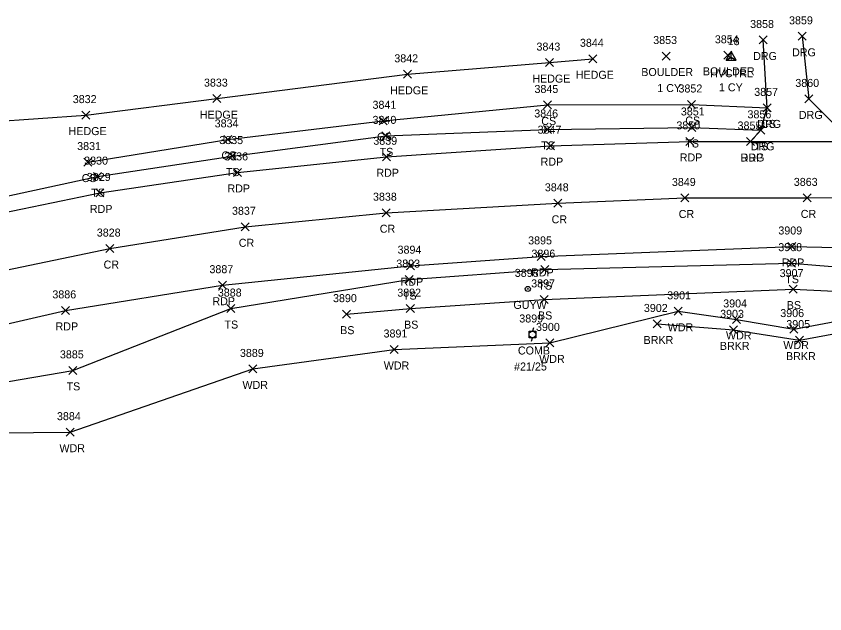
# Model space of a CAD drawing. Extents: x 1611797 to 1633212, y 298978 to 305475.
# Drawn here: x 1618184.3 to 1618386.4, y 301565.7 to 301715.1 of the extents above; entities that cross this region are included whole.
import ezdxf

# ---------------------------------------------------------------- set-up
doc = ezdxf.new("R2010")
doc.units = 0
for name, color, linetype in [('C_A', 7, 'Continuous'), ('C_I', 7, 'Continuous'), ('CPSM', 7, 'Continuous'), ('L_A', 7, 'Continuous'), ('L_C', 7, 'Continuous'), ('L_I', 7, 'Continuous'), ('L_TIC', 7, 'Continuous'), ('LAHR', 7, 'Continuous'), ('LAWA', 7, 'Continuous'), ('LAWE', 7, 'Continuous'), ('LELB', 7, 'Continuous'), ('P_A', 7, 'Continuous'), ('P_I', 7, 'Continuous'), ('P_TIC', 7, 'Continuous'), ('PET', 7, 'Continuous'), ('PRC', 7, 'Continuous'), ('R_A', 7, 'Continuous'), ('R_I', 7, 'Continuous'), ('R_TIC', 7, 'Continuous'), ('RDG', 7, 'Continuous'), ('U_A', 7, 'Continuous'), ('U_C', 7, 'Continuous'), ('U_I', 7, 'Continuous'), ('UP', 7, 'Continuous'), ('UPGW', 7, 'Continuous')]:
    doc.layers.add(name, color=color, linetype=linetype)

msp = doc.modelspace()

# ---------------------------------------------------------------- linework, layer by layer
at = {"layer": 'CPSM'}
for p, q in [((1618361.77, 301704.12), (1618363.02, 301706.28)), ((1618361.77, 301704.12), (1618363.02, 301704.84)), ((1618364.27, 301704.12), (1618363.02, 301706.28)), ((1618363.02, 301704.84), (1618363.02, 301706.28)), ((1618363.02, 301704.84), (1618363.02, 301704.84)), ((1618363.02, 301704.84), (1618364.27, 301704.12)), ((1618361.77, 301704.12), (1618364.27, 301704.12))]:
    msp.add_line(p, q, dxfattribs=at)
at = {"layer": 'L_TIC'}
for points in [[(1618316.6, 301702.48), (1618318.6, 301704.48)], [(1618318.6, 301702.48), (1618316.6, 301704.48)], [(1618327.46, 301703.43), (1618329.46, 301705.43)], [(1618329.46, 301703.43), (1618327.46, 301705.43)], [(1618345.77, 301704.12), (1618347.77, 301706.12)], [(1618347.77, 301704.12), (1618345.77, 301706.12)], [(1618361.17, 301704.3), (1618363.17, 301706.3)], [(1618363.17, 301704.3), (1618361.17, 301706.3)], [(1618281.08, 301699.55), (1618283.08, 301701.55)], [(1618283.08, 301699.55), (1618281.08, 301701.55)], [(1618233.51, 301693.48), (1618235.51, 301695.48)], [(1618235.51, 301693.48), (1618233.51, 301695.48)], [(1618316.1, 301691.89), (1618318.1, 301693.89)], [(1618318.1, 301691.89), (1618316.1, 301693.89)], [(1618352.08, 301692.01), (1618354.08, 301694.01)], [(1618354.08, 301692.01), (1618352.08, 301694.01)], [(1618371.01, 301691.16), (1618373.01, 301693.16)], [(1618373.01, 301691.16), (1618371.01, 301693.16)], [(1618200.73, 301689.36), (1618202.73, 301691.36)], [(1618202.73, 301689.36), (1618200.73, 301691.36)], [(1618275.07, 301687.94), (1618277.07, 301689.94)], [(1618277.07, 301687.94), (1618275.07, 301689.94)], [(1618352.12, 301686.27), (1618354.12, 301688.27)], [(1618354.12, 301686.27), (1618352.12, 301688.27)], [(1618316.1, 301685.77), (1618318.1, 301687.77)], [(1618318.1, 301685.77), (1618316.1, 301687.77)], [(1618369.39, 301685.56), (1618371.39, 301687.56)], [(1618371.39, 301685.56), (1618369.39, 301687.56)], [(1618236.19, 301683.29), (1618238.19, 301685.29)], [(1618238.19, 301683.29), (1618236.19, 301685.29)], [(1618275.73, 301684.17), (1618277.73, 301686.17)], [(1618277.73, 301684.17), (1618275.73, 301686.17)], [(1618237.34, 301679.12), (1618239.34, 301681.12)], [(1618239.34, 301679.12), (1618237.34, 301681.12)], [(1618201.26, 301677.62), (1618203.26, 301679.62)], [(1618203.26, 301677.62), (1618201.26, 301679.62)], [(1618203.67, 301673.99), (1618205.67, 301675.99)], [(1618205.67, 301673.99), (1618203.67, 301675.99)], [(1618377.1, 301652.36), (1618379.1, 301654.36)], [(1618379.1, 301652.36), (1618377.1, 301654.36)], [(1618315.4, 301650.75), (1618317.4, 301652.75)], [(1618317.4, 301650.75), (1618315.4, 301652.75)], [(1618281.56, 301648.26), (1618283.56, 301650.26)], [(1618283.56, 301648.26), (1618281.56, 301650.26)], [(1618377.44, 301645.88), (1618379.44, 301647.88)], [(1618379.44, 301645.88), (1618377.44, 301647.88)], [(1618315.28, 301643.3), (1618317.28, 301645.3)], [(1618317.28, 301643.3), (1618315.28, 301645.3)], [(1618236.98, 301641.02), (1618238.98, 301643.02)], [(1618238.98, 301641.02), (1618236.98, 301643.02)], [(1618281.82, 301641), (1618283.82, 301643)], [(1618283.82, 301641), (1618281.82, 301643)], [(1618348.77, 301640.33), (1618350.77, 301642.33)], [(1618350.77, 301640.33), (1618348.77, 301642.33)], [(1618265.84, 301639.62), (1618267.84, 301641.62)], [(1618267.84, 301639.62), (1618265.84, 301641.62)], [(1618363.34, 301638.3), (1618365.34, 301640.3)], [(1618365.34, 301638.3), (1618363.34, 301640.3)], [(1618343.52, 301637.17), (1618345.52, 301639.17)], [(1618345.52, 301637.17), (1618343.52, 301639.17)], [(1618377.66, 301635.89), (1618379.66, 301637.89)], [(1618379.66, 301635.89), (1618377.66, 301637.89)], [(1618362.57, 301635.7), (1618364.57, 301637.7)], [(1618364.57, 301635.7), (1618362.57, 301637.7)], [(1618316.64, 301632.43), (1618318.64, 301634.43)], [(1618318.64, 301632.43), (1618316.64, 301634.43)], [(1618379.1, 301633.13), (1618381.1, 301635.13)], [(1618381.1, 301633.13), (1618379.1, 301635.13)], [(1618277.82, 301630.79), (1618279.82, 301632.79)], [(1618279.82, 301630.79), (1618277.82, 301632.79)], [(1618242.5, 301625.93), (1618244.5, 301627.93)], [(1618244.5, 301625.93), (1618242.5, 301627.93)], [(1618197.52, 301625.57), (1618199.52, 301627.57)], [(1618199.52, 301625.57), (1618197.52, 301627.57)], [(1618196.78, 301610.13), (1618198.78, 301612.13)], [(1618198.78, 301610.13), (1618196.78, 301612.13)]]:
    msp.add_lwpolyline(points, dxfattribs=at)
at = {"layer": 'LAHR'}
msp.add_lwpolyline([(1618133.1, 301686.07), (1618165.91, 301687.85), (1618201.73, 301690.36), (1618234.51, 301694.48), (1618282.08, 301700.55), (1618317.6, 301703.48), (1618328.46, 301704.43)], dxfattribs=at)
at = {"layer": 'LAWA'}
msp.add_lwpolyline([(1618079.53, 301581.43), (1618113.39, 301597.23), (1618131.95, 301607.8), (1618161.19, 301610.8), (1618197.78, 301611.13), (1618243.5, 301626.93), (1618278.82, 301631.79), (1618317.64, 301633.43), (1618349.77, 301641.33), (1618364.34, 301639.3), (1618378.66, 301636.89), (1618407.63, 301642.3), (1618441.28, 301638.86), (1618459.9, 301640.33)], dxfattribs=at)
at = {"layer": 'LAWE'}
msp.add_lwpolyline([(1618344.52, 301638.17), (1618363.57, 301636.7), (1618380.1, 301634.13), (1618408.4, 301639.38)], dxfattribs=at)
at = {"layer": 'LELB'}
for points in [[(1618092.34, 301702.76), (1618109.52, 301679.48), (1618141.26, 301664), (1618171.91, 301667.94), (1618204.67, 301674.99), (1618238.34, 301680.12), (1618276.73, 301685.17), (1618317.1, 301686.77), (1618353.12, 301687.27), (1618370.39, 301686.56)], [(1618202.26, 301678.62), (1618237.19, 301684.29), (1618276.07, 301688.94), (1618317.1, 301692.89), (1618353.08, 301693.01), (1618372.01, 301692.16)], [(1618138.31, 301618.5), (1618159.92, 301619.95), (1618198.52, 301626.57), (1618237.98, 301642.02), (1618282.56, 301649.26), (1618316.4, 301651.75), (1618378.1, 301653.36), (1618407.51, 301650.96), (1618442.21, 301651.34), (1618490.99, 301650.44), (1618537.37, 301646.17), (1618570.02, 301642.31), (1618595.29, 301641.3), (1618624.38, 301636.74), (1618628.91, 301633.54), (1618629.16, 301628.34)], [(1618266.84, 301640.62), (1618282.82, 301642), (1618316.28, 301644.3), (1618378.44, 301646.88), (1618407.72, 301645.42), (1618442.25, 301647.68), (1618464.82, 301644.72), (1618470.03, 301644.64), (1618491.2, 301644.47), (1618533.93, 301639.42)]]:
    msp.add_lwpolyline(points, dxfattribs=at)
at = {"layer": 'P_TIC'}
for points in [[(1618351.65, 301682.79), (1618353.65, 301684.79)], [(1618353.65, 301682.79), (1618351.65, 301684.79)], [(1618366.85, 301682.76), (1618368.85, 301684.76)], [(1618368.85, 301682.76), (1618366.85, 301684.76)], [(1618316.88, 301681.72), (1618318.88, 301683.72)], [(1618318.88, 301681.72), (1618316.88, 301683.72)], [(1618275.84, 301678.95), (1618277.84, 301680.95)], [(1618277.84, 301678.95), (1618275.84, 301680.95)], [(1618238.63, 301675.04), (1618240.63, 301677.04)], [(1618240.63, 301675.04), (1618238.63, 301677.04)], [(1618204.26, 301669.91), (1618206.26, 301671.91)], [(1618206.26, 301669.91), (1618204.26, 301671.91)], [(1618350.45, 301668.65), (1618352.45, 301670.65)], [(1618352.45, 301668.65), (1618350.45, 301670.65)], [(1618380.95, 301668.67), (1618382.95, 301670.67)], [(1618382.95, 301668.67), (1618380.95, 301670.67)], [(1618318.69, 301667.32), (1618320.69, 301669.32)], [(1618320.69, 301667.32), (1618318.69, 301669.32)], [(1618275.75, 301664.97), (1618277.75, 301666.97)], [(1618277.75, 301664.97), (1618275.75, 301666.97)], [(1618240.52, 301661.45), (1618242.52, 301663.45)], [(1618242.52, 301661.45), (1618240.52, 301663.45)], [(1618206.74, 301656.01), (1618208.74, 301658.01)], [(1618208.74, 301656.01), (1618206.74, 301658.01)], [(1618377.13, 301656.53), (1618379.13, 301658.53)], [(1618379.13, 301656.53), (1618377.13, 301658.53)], [(1618314.52, 301654.05), (1618316.52, 301656.05)], [(1618316.52, 301654.05), (1618314.52, 301656.05)], [(1618281.89, 301651.73), (1618283.89, 301653.73)], [(1618283.89, 301651.73), (1618281.89, 301653.73)], [(1618234.88, 301646.86), (1618236.88, 301648.86)], [(1618236.88, 301646.86), (1618234.88, 301648.86)], [(1618195.68, 301640.56), (1618197.68, 301642.56)], [(1618197.68, 301640.56), (1618195.68, 301642.56)]]:
    msp.add_lwpolyline(points, dxfattribs=at)
at = {"layer": 'PET'}
for points in [[(1617960.43, 301589.24), (1617987.77, 301600.45), (1618019.85, 301613.06), (1618040.05, 301621.42), (1618068.1, 301633.57), (1618103.7, 301644.72), (1618141.88, 301657.59), (1618173.74, 301664.43), (1618205.26, 301670.91), (1618239.63, 301676.04), (1618276.84, 301679.95), (1618317.88, 301682.72), (1618352.65, 301683.79), (1618367.85, 301683.76), (1618394.32, 301683.74)], [(1617973.01, 301565.74), (1618001.25, 301577.28), (1618040.41, 301592.65), (1618065.42, 301602.94), (1618105.89, 301617.32), (1618127.54, 301623.77), (1618153.53, 301631.62), (1618196.68, 301641.56), (1618235.88, 301647.86), (1618282.89, 301652.73), (1618315.52, 301655.05), (1618378.13, 301657.53), (1618408.04, 301656.88)]]:
    msp.add_lwpolyline(points, dxfattribs=at)
at = {"layer": 'PRC'}
msp.add_lwpolyline([(1617968.17, 301576.76), (1617999.19, 301589.03), (1618020.79, 301597.71), (1618061.41, 301614.24), (1618100.49, 301628.46), (1618123.46, 301635.67), (1618146.75, 301643.1), (1618177.68, 301650.79), (1618207.74, 301657.01), (1618241.52, 301662.45), (1618276.75, 301665.97), (1618319.69, 301668.32), (1618351.45, 301669.65), (1618381.95, 301669.67), (1618413.51, 301669.86)], dxfattribs=at)
at = {"layer": 'R_TIC'}
for points in [[(1618379.71, 301709.05), (1618381.71, 301711.05)], [(1618381.71, 301709.05), (1618379.71, 301711.05)], [(1618369.99, 301708.13), (1618371.99, 301710.13)], [(1618371.99, 301708.13), (1618369.99, 301710.13)], [(1618381.41, 301693.4), (1618383.41, 301695.4)], [(1618383.41, 301693.4), (1618381.41, 301695.4)], [(1618371.01, 301691.16), (1618373.01, 301693.16)], [(1618373.01, 301691.16), (1618371.01, 301693.16)], [(1618369.39, 301685.56), (1618371.39, 301687.56)], [(1618371.39, 301685.56), (1618369.39, 301687.56)], [(1618366.85, 301682.76), (1618368.85, 301684.76)], [(1618368.85, 301682.76), (1618366.85, 301684.76)]]:
    msp.add_lwpolyline(points, dxfattribs=at)
at = {"layer": 'RDG'}
for points in [[(1618367.85, 301683.76), (1618370.39, 301686.56), (1618372.01, 301692.16), (1618370.99, 301709.13)], [(1618380.71, 301710.05), (1618382.41, 301694.4), (1618391.19, 301685.57), (1618394.32, 301683.74)]]:
    msp.add_lwpolyline(points, dxfattribs=at)
at = {"layer": 'UP'}
for p, q in [((1618312.48, 301634.7), (1618312.48, 301636.37)), ((1618312.48, 301636.37), (1618314.15, 301636.37)), ((1618313.57, 301637.2), (1618313.32, 301636.37)), ((1618314.15, 301636.37), (1618314.15, 301634.7)), ((1618314.15, 301634.7), (1618312.48, 301634.7)), ((1618313.07, 301633.87), (1618313.32, 301634.7)), ((1618313.32, 301635.54), (1618313.32, 301635.54))]:
    msp.add_line(p, q, dxfattribs=at)
msp.add_circle((1618313.32, 301635.54), 0.833, dxfattribs=at)
at = {"layer": 'UPGW'}
for radius in [0.625, 0.0833]:
    msp.add_circle((1618312.18, 301646.93), radius, dxfattribs=at)

# ---------------------------------------------------------------- texts
at = {"layer": 'C_A'}
msp.add_text('HVCTRL', height=2, dxfattribs=at).set_placement((1618357.71, 301699.84))
at = {"layer": 'C_I'}
msp.add_text('18', height=2, dxfattribs=at).set_placement((1618362.12, 301707.84))
at = {"layer": 'L_A'}
for s, p in [('HEDGE', (1618313.3, 301698.48)), ('HEDGE', (1618324.16, 301699.43)), ('BOULDER', (1618340.53, 301700.12)), ('BOULDER', (1618355.92, 301700.3)), ('HEDGE', (1618277.78, 301695.55)), ('HEDGE', (1618230.21, 301689.48)), ('CS', (1618315.54, 301687.89)), ('CS', (1618351.52, 301688.01)), ('CS', (1618370.45, 301687.16)), ('HEDGE', (1618197.43, 301685.36)), ('CS', (1618274.51, 301683.94)), ('TS', (1618351.53, 301682.27)), ('TS', (1618315.51, 301681.77)), ('TS', (1618368.8, 301681.56)), ('CS', (1618235.63, 301679.29)), ('TS', (1618275.14, 301680.17)), ('TS', (1618236.75, 301675.12)), ('CS', (1618200.7, 301673.62)), ('TS', (1618203.08, 301669.99)), ('TS', (1618376.51, 301648.36)), ('TS', (1618314.81, 301646.75)), ('TS', (1618280.97, 301644.26)), ('BS', (1618376.88, 301641.88)), ('BS', (1618314.72, 301639.3)), ('TS', (1618236.38, 301637.02)), ('BS', (1618281.26, 301637)), ('WDR', (1618347.14, 301636.33)), ('BS', (1618265.28, 301635.62)), ('WDR', (1618361.7, 301634.3)), ('BRKR', (1618341.11, 301633.17)), ('WDR', (1618376.02, 301631.89)), ('BRKR', (1618360.16, 301631.7)), ('WDR', (1618315.01, 301628.43)), ('BRKR', (1618376.69, 301629.13)), ('WDR', (1618276.18, 301626.79)), ('WDR', (1618240.87, 301621.93)), ('TS', (1618196.93, 301621.57)), ('WDR', (1618195.14, 301606.13))]:
    msp.add_text(s, height=2, dxfattribs=at).set_placement(p)
at = {"layer": 'L_C'}
for p in [(1618344.53, 301696.12), (1618359.93, 301696.3)]:
    msp.add_text('1 CY', height=2, dxfattribs=at).set_placement(p)
at = {"layer": 'L_I'}
for s, p in [('3843', (1618314.34, 301706.48)), ('3844', (1618325.2, 301707.43)), ('3853', (1618343.51, 301708.12)), ('3854', (1618358.91, 301708.3)), ('3842', (1618278.82, 301703.55)), ('3833', (1618231.25, 301697.48)), ('3845', (1618313.84, 301695.89)), ('3852', (1618349.82, 301696.01)), ('3857', (1618368.75, 301695.16)), ('3832', (1618198.47, 301693.36)), ('3841', (1618273.37, 301691.94)), ('3846', (1618313.79, 301689.77)), ('3851', (1618350.42, 301690.27)), ('3856', (1618367.07, 301689.56)), ('3834', (1618233.93, 301687.29)), ('3840', (1618273.38, 301688.17)), ('3835', (1618235.08, 301683.12)), ('3831', (1618199.57, 301681.62)), ('3830', (1618201.32, 301677.99)), ('3908', (1618374.76, 301656.36)), ('3896', (1618313.09, 301654.75)), ('3893', (1618279.31, 301652.26)), ('3907', (1618375.1, 301649.88)), ('3897', (1618313.02, 301647.3)), ('3888', (1618234.72, 301645.02)), ('3892', (1618279.56, 301645)), ('3901', (1618347, 301644.33)), ('3890', (1618263.5, 301643.62)), ('3904', (1618361, 301642.3)), ('3902', (1618341.18, 301641.17)), ('3906', (1618375.26, 301639.89)), ('3903', (1618360.23, 301639.7)), ('3900', (1618314.22, 301636.43)), ('3905', (1618376.76, 301637.13)), ('3891', (1618276.13, 301634.79)), ('3889', (1618240.24, 301629.93)), ('3885', (1618195.26, 301629.57)), ('3884', (1618194.52, 301614.13))]:
    msp.add_text(s, height=2, dxfattribs=at).set_placement(p)
at = {"layer": 'P_A'}
for s, p in [('RDP', (1618350.14, 301678.79)), ('RDP', (1618365.34, 301678.76)), ('RDP', (1618315.37, 301677.72)), ('RDP', (1618274.33, 301674.95)), ('RDP', (1618237.12, 301671.04)), ('RDP', (1618202.74, 301665.91)), ('CR', (1618349.88, 301664.65)), ('CR', (1618380.38, 301664.67)), ('CR', (1618318.12, 301663.32)), ('CR', (1618275.18, 301660.97)), ('CR', (1618239.95, 301657.45)), ('CR', (1618206.17, 301652.01)), ('RDP', (1618375.61, 301652.53)), ('RDP', (1618313, 301650.05)), ('RDP', (1618280.38, 301647.73)), ('RDP', (1618233.36, 301642.86)), ('RDP', (1618194.17, 301636.56))]:
    msp.add_text(s, height=2, dxfattribs=at).set_placement(p)
at = {"layer": 'P_I'}
for s, p in [('3850', (1618349.3, 301686.79)), ('3855', (1618364.59, 301686.76)), ('3847', (1618314.62, 301685.72)), ('3839', (1618273.57, 301682.95)), ('3836', (1618236.32, 301679.04)), ('3829', (1618201.99, 301673.91)), ('3849', (1618348.18, 301672.65)), ('3863', (1618378.64, 301672.67)), ('3848', (1618316.43, 301671.32)), ('3838', (1618273.49, 301668.97)), ('3837', (1618238.26, 301665.45)), ('3828', (1618204.48, 301660.01)), ('3909', (1618374.78, 301660.53)), ('3895', (1618312.26, 301658.05)), ('3894', (1618279.63, 301655.73)), ('3887', (1618232.62, 301650.86)), ('3886', (1618193.37, 301644.56))]:
    msp.add_text(s, height=2, dxfattribs=at).set_placement(p)
at = {"layer": 'R_A'}
for p in [(1618378.2, 301705.05), (1618368.48, 301704.13), (1618379.9, 301689.4), (1618369.5, 301687.16), (1618367.88, 301681.56), (1618365.34, 301678.76)]:
    msp.add_text('DRG', height=2, dxfattribs=at).set_placement(p)
at = {"layer": 'R_I'}
for s, p in [('3859', (1618377.45, 301713.05)), ('3858', (1618367.73, 301712.13)), ('3860', (1618379.02, 301697.4)), ('3857', (1618368.75, 301695.16)), ('3856', (1618367.07, 301689.56)), ('3855', (1618364.59, 301686.76))]:
    msp.add_text(s, height=2, dxfattribs=at).set_placement(p)
at = {"layer": 'U_A'}
for s, p in [('GUYW', (1618308.57, 301641.93)), ('COMB', (1618309.7, 301630.54))]:
    msp.add_text(s, height=2, dxfattribs=at).set_placement(p)
at = {"layer": 'U_C'}
msp.add_text('#21/25', height=2, dxfattribs=at).set_placement((1618308.75, 301626.54))
at = {"layer": 'U_I'}
for s, p in [('3898', (1618308.92, 301649.93)), ('3899', (1618310.05, 301638.54))]:
    msp.add_text(s, height=2, dxfattribs=at).set_placement(p)

doc.saveas('drawing.dxf')
